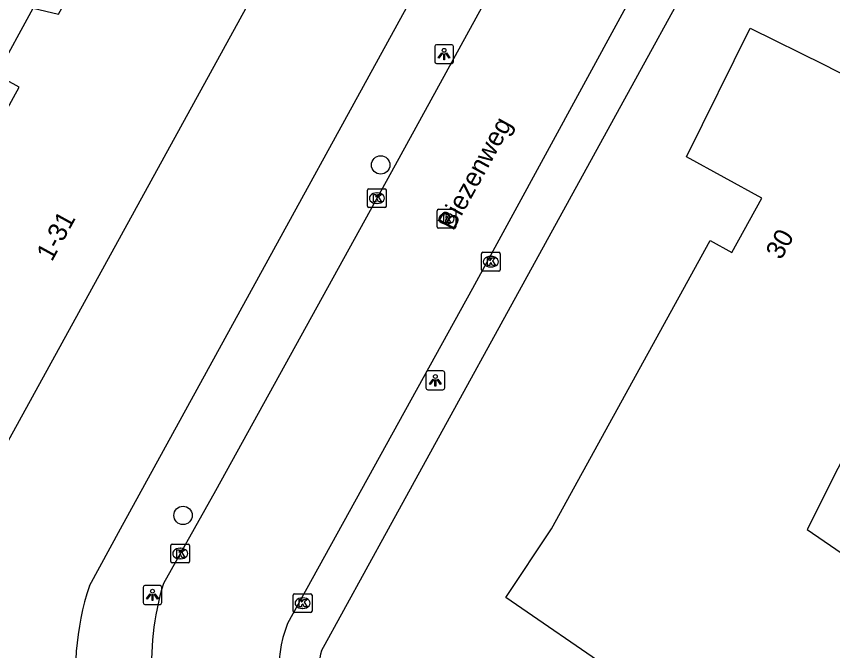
# Model space of a CAD drawing. Extents: x 158352 to 159489, y 383828 to 384597.
# Drawn here: x 158878.73 to 158922.1, y 383993.52 to 384027.23 of the extents above; entities that cross this region are included whole.
import ezdxf

# ---------------------------------------------------------------- set-up
doc = ezdxf.new("R2010")
doc.units = 0
for name, color, linetype in [('IMGEO_Boom', 7, 'Continuous'), ('IMGEO_Kolk', 7, 'Continuous'), ('IMGEO_Lichtpunt', 7, 'Continuous'), ('IMGEO_Openbare_ruimte_label', 7, 'Continuous'), ('IMGEO_Pand', 7, 'Continuous'), ('IMGEO_Pand_nummerreeks', 7, 'Continuous'), ('IMGEO_Rijbaan_lokaal_open', 7, 'Continuous'), ('IMGEO_Rioolput', 7, 'Continuous'), ('IMGEO_Voetpad_open', 7, 'Continuous')]:
    doc.layers.add(name, color=color, linetype=linetype)

msp = doc.modelspace()

# ---------------------------------------------------------------- linework, layer by layer
at = {"layer": 'IMGEO_Boom'}
for centre in [(158898.088, 384019.329), (158887.589, 384000.711)]:
    msp.add_circle(centre, 0.489, dxfattribs=at)
at = {"layer": 'IMGEO_Kolk'}
for p, q in [((158897.388, 384017.141), (158897.388, 384017.993)), ((158897.463, 384018.067), (158898.315, 384018.067)), ((158897.876, 384017.847), (158897.901, 384017.847)), ((158898.389, 384017.993), (158898.389, 384017.141)), ((158897.899, 384017.287), (158897.874, 384017.287)), ((158898.315, 384017.067), (158897.463, 384017.067)), ((158903.515, 384014.688), (158904.367, 384014.688)), ((158903.44, 384013.762), (158903.44, 384014.614)), ((158903.928, 384014.468), (158903.953, 384014.468)), ((158904.441, 384014.614), (158904.441, 384013.762)), ((158903.951, 384013.908), (158903.926, 384013.908)), ((158904.367, 384013.688), (158903.515, 384013.688)), ((158886.94, 383998.257), (158886.94, 383999.109)), ((158887.015, 383999.183), (158887.867, 383999.183)), ((158887.941, 383999.109), (158887.941, 383998.257)), ((158887.428, 383998.963), (158887.453, 383998.963)), ((158887.451, 383998.403), (158887.426, 383998.403)), ((158887.867, 383998.183), (158887.015, 383998.183)), ((158893.44, 383995.62), (158893.44, 383996.472)), ((158893.515, 383996.546), (158894.367, 383996.546)), ((158894.441, 383996.472), (158894.441, 383995.62)), ((158893.928, 383996.326), (158893.953, 383996.326)), ((158893.951, 383995.766), (158893.926, 383995.766)), ((158894.367, 383995.546), (158893.515, 383995.546))]:
    msp.add_line(p, q, dxfattribs=at)
for points in [[(158897.388, 384017.141), (158897.388, 384017.993)], [(158897.463, 384018.067), (158898.315, 384018.067)], [(158897.709, 384017.767), (158897.832, 384017.767), (158897.832, 384017.616), (158897.962, 384017.767), (158898.126, 384017.767), (158897.98, 384017.616), (158898.133, 384017.367), (158897.981, 384017.367), (158897.896, 384017.531), (158897.832, 384017.464), (158897.832, 384017.367), (158897.709, 384017.367), (158897.709, 384017.767)], [(158898.389, 384017.993), (158898.389, 384017.141)], [(158898.315, 384017.067), (158897.463, 384017.067)], [(158903.515, 384014.688), (158904.367, 384014.688)], [(158903.44, 384013.762), (158903.44, 384014.614)], [(158903.761, 384014.388), (158903.884, 384014.388), (158903.884, 384014.237), (158904.014, 384014.388), (158904.178, 384014.388), (158904.032, 384014.237), (158904.185, 384013.988), (158904.033, 384013.988), (158903.948, 384014.152), (158903.884, 384014.085), (158903.884, 384013.988), (158903.761, 384013.988), (158903.761, 384014.388)], [(158904.441, 384014.614), (158904.441, 384013.762)], [(158904.367, 384013.688), (158903.515, 384013.688)], [(158886.94, 383998.257), (158886.94, 383999.109)], [(158887.015, 383999.183), (158887.867, 383999.183)], [(158887.941, 383999.109), (158887.941, 383998.257)], [(158887.261, 383998.883), (158887.384, 383998.883), (158887.384, 383998.732), (158887.514, 383998.883), (158887.678, 383998.883), (158887.532, 383998.732), (158887.685, 383998.483), (158887.533, 383998.483), (158887.448, 383998.647), (158887.384, 383998.58), (158887.384, 383998.483), (158887.261, 383998.483), (158887.261, 383998.883)], [(158887.867, 383998.183), (158887.015, 383998.183)], [(158893.44, 383995.62), (158893.44, 383996.472)], [(158893.515, 383996.546), (158894.367, 383996.546)], [(158894.441, 383996.472), (158894.441, 383995.62)], [(158893.761, 383996.246), (158893.884, 383996.246), (158893.884, 383996.095), (158894.014, 383996.246), (158894.178, 383996.246), (158894.032, 383996.095), (158894.185, 383995.846), (158894.033, 383995.846), (158893.948, 383996.01), (158893.884, 383995.943), (158893.884, 383995.846), (158893.761, 383995.846), (158893.761, 383996.246)], [(158894.367, 383995.546), (158893.515, 383995.546)]]:
    msp.add_lwpolyline(points, dxfattribs=at)
for centre, start, end in [((158897.465, 384017.991), 91.552, 178.448), ((158897.465, 384017.991), 91.552, 178.448), ((158898.313, 384017.991), 1.552, 88.448), ((158898.313, 384017.991), 1.552, 88.448), ((158897.465, 384017.143), 181.552, 268.448), ((158897.465, 384017.143), 181.552, 268.448), ((158898.313, 384017.143), 271.552, 358.448), ((158898.313, 384017.143), 271.552, 358.448), ((158903.517, 384014.612), 91.552, 178.448), ((158903.517, 384014.612), 91.552, 178.448), ((158904.365, 384014.612), 1.552, 88.448), ((158904.365, 384014.612), 1.552, 88.448), ((158903.517, 384013.764), 181.552, 268.448), ((158903.517, 384013.764), 181.552, 268.448), ((158904.365, 384013.764), 271.552, 358.448), ((158904.365, 384013.764), 271.552, 358.448), ((158887.017, 383999.107), 91.552, 178.448), ((158887.017, 383999.107), 91.552, 178.448), ((158887.865, 383999.107), 1.552, 88.448), ((158887.865, 383999.107), 1.552, 88.448), ((158887.017, 383998.259), 181.552, 268.448), ((158887.017, 383998.259), 181.552, 268.448), ((158887.865, 383998.259), 271.552, 358.448), ((158887.865, 383998.259), 271.552, 358.448), ((158893.517, 383996.47), 91.552, 178.448), ((158893.517, 383996.47), 91.552, 178.448), ((158894.365, 383996.47), 1.552, 88.448), ((158894.365, 383996.47), 1.552, 88.448), ((158893.517, 383995.622), 181.552, 268.448), ((158893.517, 383995.622), 181.552, 268.448), ((158894.365, 383995.622), 271.552, 358.448), ((158894.365, 383995.622), 271.552, 358.448)]:
    msp.add_arc(centre, 0.0765, start, end, dxfattribs=at)
for centre, major_axis, ratio, start_param, end_param in [((158897.875, 384017.567), (-0.387, 0.002), 0.722429, 4.712389, 7.853982), ((158897.9, 384017.567), (-0.39, 0.002), 0.717154, 1.570796, 4.712389), ((158903.927, 384014.188), (-0.387, 0.002), 0.722429, 4.712389, 7.853982), ((158903.952, 384014.188), (-0.39, 0.002), 0.717154, 1.570796, 4.712389), ((158887.427, 383998.683), (-0.387, 0.002), 0.722429, 4.712389, 7.853982), ((158887.452, 383998.683), (-0.39, 0.002), 0.717154, 1.570796, 4.712389), ((158893.927, 383996.046), (-0.387, 0.002), 0.722429, 4.712389, 7.853982), ((158893.952, 383996.046), (-0.39, 0.002), 0.717154, 1.570796, 4.712389)]:
    msp.add_ellipse(centre, major_axis=major_axis, ratio=ratio, start_param=start_param, end_param=end_param, dxfattribs=at)
at = {"layer": 'IMGEO_Lichtpunt'}
for p, q in [((158900.96, 384025.624), (158900.96, 384024.817)), ((158900.96, 384025.624), (158900.96, 384024.817)), ((158901.862, 384025.719), (158901.054, 384025.719)), ((158901.862, 384025.719), (158901.054, 384025.719)), ((158901.956, 384024.817), (158901.956, 384025.624)), ((158901.956, 384024.817), (158901.956, 384025.624)), ((158901.054, 384024.723), (158901.862, 384024.723)), ((158901.054, 384024.723), (158901.862, 384024.723)), ((158900.496, 384008.291), (158900.496, 384007.484)), ((158900.496, 384008.291), (158900.496, 384007.484)), ((158901.398, 384008.386), (158900.59, 384008.386)), ((158901.398, 384008.386), (158900.59, 384008.386)), ((158901.492, 384007.484), (158901.492, 384008.291)), ((158901.492, 384007.484), (158901.492, 384008.291)), ((158900.59, 384007.39), (158901.398, 384007.39)), ((158900.59, 384007.39), (158901.398, 384007.39)), ((158886.369, 383996.982), (158885.561, 383996.982)), ((158886.369, 383996.982), (158885.561, 383996.982)), ((158885.467, 383996.887), (158885.467, 383996.08)), ((158885.467, 383996.887), (158885.467, 383996.08)), ((158886.463, 383996.08), (158886.463, 383996.887)), ((158886.463, 383996.08), (158886.463, 383996.887)), ((158885.561, 383995.986), (158886.369, 383995.986)), ((158885.561, 383995.986), (158886.369, 383995.986))]:
    msp.add_line(p, q, dxfattribs=at)
for points in [[(158901.334, 384025.288), (158901.373, 384025.26), (158901.185, 384024.998), (158901.147, 384025.025), (158901.334, 384025.288)], [(158901.436, 384025.24), (158901.483, 384025.24), (158901.483, 384024.918), (158901.436, 384024.918), (158901.436, 384025.24)], [(158901.546, 384025.26), (158901.584, 384025.287), (158901.771, 384025.025), (158901.732, 384024.997), (158901.546, 384025.26)], [(158900.87, 384007.955), (158900.909, 384007.927), (158900.721, 384007.665), (158900.683, 384007.692), (158900.87, 384007.955)], [(158900.972, 384007.907), (158901.019, 384007.907), (158901.019, 384007.585), (158900.972, 384007.585), (158900.972, 384007.907)], [(158901.082, 384007.927), (158901.12, 384007.954), (158901.307, 384007.692), (158901.268, 384007.664), (158901.082, 384007.927)], [(158885.841, 383996.551), (158885.88, 383996.523), (158885.692, 383996.261), (158885.654, 383996.288), (158885.841, 383996.551)], [(158885.943, 383996.503), (158885.99, 383996.503), (158885.99, 383996.181), (158885.943, 383996.181), (158885.943, 383996.503)], [(158886.053, 383996.523), (158886.091, 383996.55), (158886.278, 383996.288), (158886.239, 383996.26), (158886.053, 383996.523)]]:
    msp.add_lwpolyline(points, dxfattribs=at)
for centre in [(158901.459, 384025.422), (158900.995, 384008.089), (158885.966, 383996.685)]:
    msp.add_circle(centre, 0.0994, dxfattribs=at)
for centre, start, end in [((158901.054, 384025.624), 90, 180), ((158901.054, 384025.624), 90, 180), ((158901.862, 384025.624), 0, 90), ((158901.862, 384025.624), 0, 90), ((158901.054, 384024.817), 180, 270), ((158901.054, 384024.817), 180, 270), ((158901.862, 384024.817), 270, 0), ((158901.862, 384024.817), 270, 360), ((158900.59, 384008.291), 90, 180), ((158900.59, 384008.291), 90, 180), ((158901.398, 384008.291), 0, 90), ((158901.398, 384008.291), 0, 90), ((158900.59, 384007.484), 180, 270), ((158900.59, 384007.484), 180, 270), ((158901.398, 384007.484), 270, 0), ((158901.398, 384007.484), 270, 360), ((158885.561, 383996.887), 90, 180), ((158885.561, 383996.887), 90, 180), ((158886.369, 383996.887), 0, 90), ((158886.369, 383996.887), 0, 90), ((158885.561, 383996.08), 180, 270), ((158885.561, 383996.08), 180, 270), ((158886.369, 383996.08), 270, 0), ((158886.369, 383996.08), 270, 360)]:
    msp.add_arc(centre, 0.0946, start, end, dxfattribs=at)
at = {"layer": 'IMGEO_Pand'}
for points in [[(158872.473, 384014.706), (158873.703, 384014.031), (158878.881, 384023.456), (158877.682, 384024.115), (158879.634, 384027.668), (158880.972, 384027.333), (158886.015, 384036.513), (158884.996, 384037.419), (158886.96, 384040.994), (158888.144, 384040.343), (158890.156, 384044.006), (158890.807, 384045.191), (158898.286, 384041.082), (158875.717, 384000), (158869.217, 383988.168), (158861.734, 383992.279), (158864.408, 383997.147), (158863.221, 383997.799), (158864.438, 384000), (158865.14, 384001.27), (158866.442, 384000.887), (158871.57, 384010.221), (158870.371, 384010.88), (158872.473, 384014.706)], [(158910.451, 383992.416), (158904.731, 383996.342), (158907.165, 384000), (158915.589, 384015.312), (158916.747, 384014.677), (158918.335, 384017.567), (158914.337, 384019.763), (158917.72, 384026.602), (158921.674, 384024.656), (158931.3, 384019.683), (158927.862, 384012.803), (158927.963, 384012.748), (158926.252, 384009.324), (158925.617, 384009.642), (158920.747, 383999.959), (158928.074, 383994.931), (158926.632, 383992.802)]]:
    msp.add_lwpolyline(points, dxfattribs=at)
at = {"layer": 'IMGEO_Rijbaan_lokaal_open'}
for points in [[(158909.603, 384038.972), (158909.344, 384038.497), (158908.425, 384036.764), (158898.662, 384018.968), (158889.316, 384002.012), (158888.183, 384000), (158886.543, 383997.087)], [(158914.752, 384034.424), (158902.964, 384012.758), (158893.145, 383994.963)]]:
    msp.add_lwpolyline(points, dxfattribs=at)
for centre, radius, start, end in [((158900.49, 383992.857), 14.574, 163.1268, 205.6065), ((158898.69, 383992.67), 6, 157.5333, 216.8914)]:
    msp.add_arc(centre, radius, start, end, dxfattribs=at)
at = {"layer": 'IMGEO_Rioolput'}
for p, q in [((158901.083, 384016.046), (158901.083, 384016.898)), ((158901.158, 384016.972), (158902.01, 384016.972)), ((158902.084, 384016.898), (158902.084, 384016.046)), ((158901.571, 384016.752), (158901.596, 384016.752)), ((158901.594, 384016.192), (158901.569, 384016.192)), ((158902.01, 384015.972), (158901.158, 384015.972))]:
    msp.add_line(p, q, dxfattribs=at)
for points in [[(158901.083, 384016.046), (158901.083, 384016.898)], [(158901.158, 384016.972), (158902.01, 384016.972)], [(158902.084, 384016.898), (158902.084, 384016.046)], [(158901.672, 384016.67), (158901.42, 384016.672), (158901.42, 384016.272)], [(158901.42, 384016.272), (158901.544, 384016.272), (158901.544, 384016.434), (158901.555, 384016.434)], [(158901.598, 384016.591), (158901.544, 384016.591), (158901.544, 384016.51)], [(158901.544, 384016.51), (158901.596, 384016.51)], [(158901.602, 384016.405), (158901.673, 384016.272), (158901.813, 384016.272), (158901.748, 384016.398)], [(158902.01, 384015.972), (158901.158, 384015.972)]]:
    msp.add_lwpolyline(points, dxfattribs=at)
for centre, radius, start, end in [((158901.16, 384016.896), 0.0765, 91.552, 178.448), ((158901.16, 384016.896), 0.0765, 91.552, 178.448), ((158902.008, 384016.896), 0.0765, 1.552, 88.448), ((158902.008, 384016.896), 0.0765, 1.552, 88.448), ((158901.554, 384016.381), 0.0533, 26.0293, 88.6989), ((158901.58, 384016.699), 0.19, 274.7715, 282.9687), ((158901.604, 384016.495), 0.0964, 77.0061, 93.1865), ((158901.618, 384016.552), 0.0378, 276.6634, 79.6772), ((158901.671, 384016.56), 0.109, 350.3612, 89.416), ((158901.669, 384016.56), 0.112, 277.5842, 350.9817), ((158901.653, 384016.345), 0.108, 29.5134, 73.7905), ((158901.16, 384016.048), 0.0765, 181.552, 268.448), ((158901.16, 384016.048), 0.0765, 181.552, 268.448), ((158902.008, 384016.048), 0.0765, 271.552, 358.448), ((158902.008, 384016.048), 0.0765, 271.552, 358.448)]:
    msp.add_arc(centre, radius, start, end, dxfattribs=at)
for centre, major_axis, ratio, start_param, end_param in [((158901.57, 384016.472), (-0.387, 0.002), 0.722429, 4.712389, 7.853982), ((158901.595, 384016.472), (-0.39, 0.002), 0.717154, 1.570796, 4.712389)]:
    msp.add_ellipse(centre, major_axis=major_axis, ratio=ratio, start_param=start_param, end_param=end_param, dxfattribs=at)
at = {"layer": 'IMGEO_Voetpad_open'}
for points in [[(158882.614, 383996.97), (158884.276, 384000), (158905.327, 384038.381)], [(158894.938, 383993.524), (158898.498, 384000), (158917.741, 384035.003)]]:
    msp.add_lwpolyline(points, dxfattribs=at)
for centre, radius, start, end in [((158896.458, 383992.4), 14.579, 161.7317, 189.5911), ((158898.69, 383992.566), 3.872, 165.683, 211.2633)]:
    msp.add_arc(centre, radius, start, end, dxfattribs=at)

# ---------------------------------------------------------------- texts
at = {"layer": 'IMGEO_Openbare_ruimte_label'}
msp.add_text('Biezenweg', height=1, rotation=61.129, dxfattribs=at).set_placement((158901.937, 384015.785))
at = {"layer": 'IMGEO_Pand_nummerreeks'}
for s, rotation, p in [('1-31', 61.2172, (158880.619, 384014.156)), ('30', 61.0143, (158919.359, 384014.245))]:
    msp.add_text(s, height=1, rotation=rotation, dxfattribs=at).set_placement(p)

doc.saveas('drawing.dxf')
